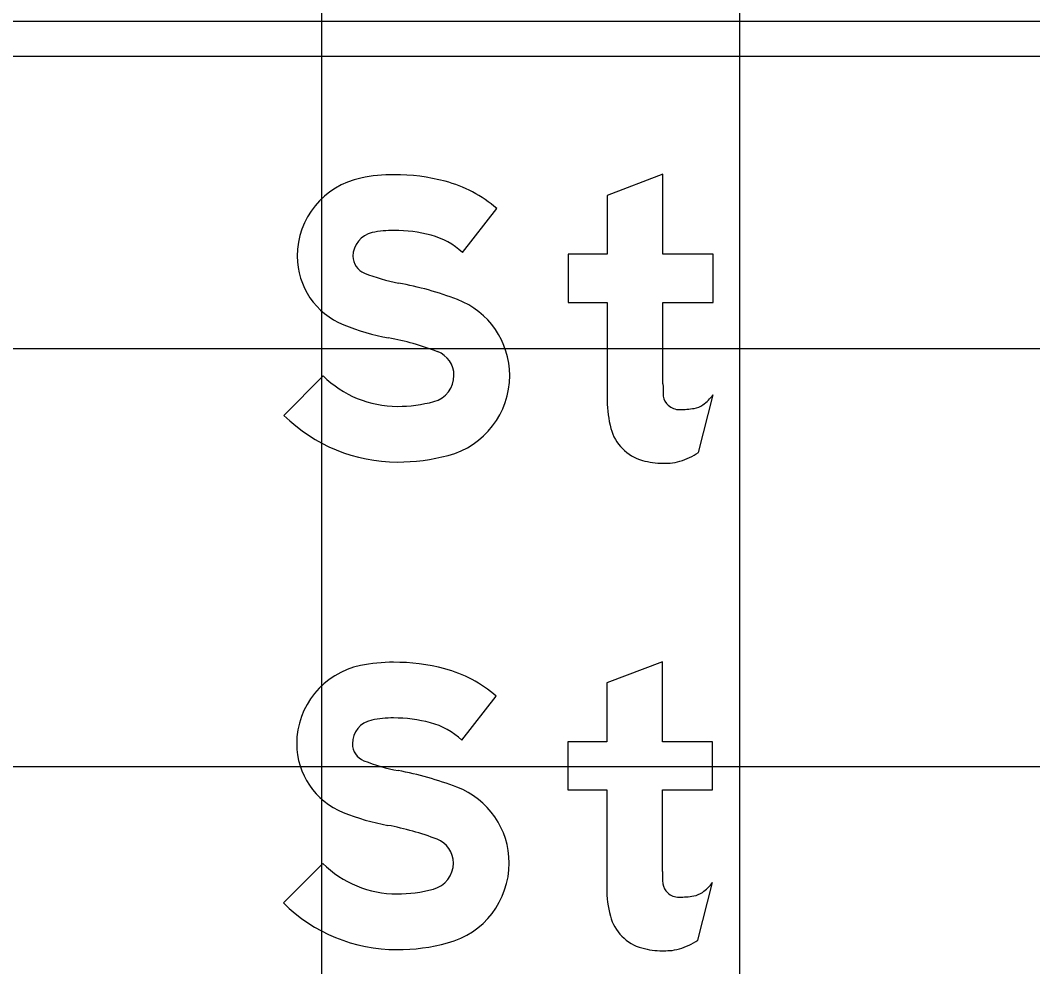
# Model space of a CAD drawing. Extents: x 1797809 to 2198143, y 249608 to 1237864.
# Drawn here: x 2195997.263 to 2196002.108, y 1237297.148 to 1237301.678 of the extents above; entities that cross this region are included whole.
import ezdxf

# ---------------------------------------------------------------- set-up
doc = ezdxf.new("R2010")
doc.units = 0
for name, color, linetype in [('GSBWFILL', 7, 'Continuous'), ('GSCOLORFILL', 7, 'Continuous'), ('GSOUTLINE', 7, 'Continuous'), ('GSSHT', 7, 'Continuous')]:
    doc.layers.add(name, color=color, linetype=linetype)

msp = doc.modelspace()

# ---------------------------------------------------------------- linework, layer by layer
at = {"layer": 'GSBWFILL'}
for p, q in [((2196000.5083, 1237299.609), (2196000.5785, 1237299.885)), ((2196000.5058, 1237297.2757), (2196000.576, 1237297.5517))]:
    msp.add_line(p, q, dxfattribs=at)
for points in [[(2196000.3385, 1237299.9376), (2196000.3385, 1237300.3276), (2196000.5785, 1237300.3276), (2196000.5785, 1237300.5576), (2196000.3385, 1237300.5576), (2196000.3385, 1237300.9409), (2196000.0718, 1237300.8397), (2196000.0718, 1237300.5576), (2195999.8852, 1237300.5576), (2195999.8852, 1237300.3276), (2196000.0718, 1237300.3276), (2196000.0718, 1237299.857)], [(2195999.3786, 1237300.5656), (2195999.5435, 1237300.776)], [(2195998.7129, 1237299.9761), (2195998.5252, 1237299.7867)], [(2196000.336, 1237297.6042), (2196000.336, 1237297.9942), (2196000.576, 1237297.9942), (2196000.576, 1237298.2242), (2196000.336, 1237298.2242), (2196000.336, 1237298.6076), (2196000.0693, 1237298.5064), (2196000.0693, 1237298.2242), (2195999.8827, 1237298.2242), (2195999.8827, 1237297.9942), (2196000.0693, 1237297.9942), (2196000.0693, 1237297.5236)], [(2195999.3761, 1237298.2323), (2195999.541, 1237298.4427)], [(2195998.7104, 1237297.6427), (2195998.5227, 1237297.4533)]]:
    msp.add_lwpolyline(points, dxfattribs=at)
for centre, major_axis, ratio, start_param, end_param in [((2195998.9705, 1237300.5483), (0, 0.382), 0.999995, 0.202758, 1.570796), ((2195999.0518, 1237300.1531), (0, 0.7855), 0.999995, 0, 0.202758), ((2195999.0518, 1237299.9754), (0, 0.9632), 0.999995, 6.026234, 6.283185), ((2195999.1412, 1237300.3155), (0, 0.6115), 0.999995, 5.565152, 6.026234), ((2195999.0518, 1237300.1531), (0, 0.5188), 0.999995, 0, 0.202758), ((2195999.0518, 1237299.9754), (0, 0.6965), 0.999995, 6.026234, 6.283185), ((2195998.9705, 1237300.5483), (0, 0.1153), 0.999995, 0.202758, 1.570796), ((2195999.1412, 1237300.3155), (0, 0.3448), 0.999995, 5.523837, 6.026234), ((2195998.9424, 1237300.5483), (0, 0.3538), 0.999995, 1.570796, 2.761249), ((2195998.9424, 1237300.5483), (0, 0.0872), 0.999995, 1.570796, 2.761249), ((2195999.233, 1237301.2751), (0, 0.8699), 0.999995, 2.761249, 2.95744), ((2195998.7765, 1237298.8241), (0, 1.6233), 0.999995, 5.918637, 6.099033), ((2195999.2167, 1237299.9778), (0, 0.3885), 0.999995, 4.712389, 5.918637), ((2195999.233, 1237301.2751), (0, 1.1366), 0.999995, 2.761249, 2.95744), ((2195998.7765, 1237298.8241), (0, 1.3566), 0.999995, 5.918637, 6.099033), ((2195999.2167, 1237299.9778), (0, 0.1218), 0.999995, 4.712389, 5.918637), ((2195999.068, 1237300.3343), (0, 0.5044), 0.999995, 2.360607, 3.141593), ((2195999.2091, 1237299.9778), (0, 0.1295), 0.999995, 3.401517, 4.712389), ((2195999.2091, 1237299.9778), (0, 0.3961), 0.999995, 3.401517, 4.712389), ((2196002.0078, 1237299.9376), (0, 1.6693), 0.999995, 1.570796, 1.606005), ((2195999.068, 1237300.5081), (0, 0.6782), 0.999995, 3.141593, 3.401517), ((2196000.5893, 1237299.857), (0, 0.5174), 0.999995, 1.570796, 1.830698), ((2196000.4151, 1237299.8918), (0, 0.0767), 0.999995, 1.74085, 2.407828), ((2196000.403, 1237300.0159), (0, 0.2189), 0.999995, 3.756278, 4.071638), ((2196000.4175, 1237299.8945), (0, 0.0803), 0.999995, 2.407828, 3.141593), ((2196000.4175, 1237300.2353), (0, 0.4211), 0.999995, 3.141593, 3.310762), ((2196000.4716, 1237299.9188), (0, 0.1), 0.999995, 3.310762, 3.756278), ((2195999.068, 1237300.3343), (0, 0.7711), 0.999995, 2.360607, 3.141593), ((2196000.2986, 1237299.7797), (0, 0.2167), 0.999995, 1.830698, 2.869526), ((2196000.3299, 1237299.8713), (0, 0.3172), 0.999995, 3.427755, 3.738844), ((2195999.068, 1237300.5081), (0, 0.9449), 0.999995, 3.141593, 3.401517), ((2196000.3385, 1237299.9227), (0, 0.3651), 0.999995, 2.869526, 3.141593), ((2196000.3385, 1237300.0834), (0, 0.5258), 0.999995, 3.141593, 3.205734), ((2196000.3583, 1237299.7749), (0, 0.2167), 0.999995, 3.205734, 3.427755), ((2195998.968, 1237298.215), (0, 0.382), 0.999997, 0.202758, 1.570796), ((2195999.0493, 1237297.8198), (0, 0.7855), 0.999997, 0, 0.202758), ((2195999.0493, 1237297.642), (0, 0.9632), 0.999997, 6.026234, 6.283185), ((2195999.1387, 1237297.9822), (0, 0.6115), 0.999997, 5.565152, 6.026234), ((2195998.968, 1237298.215), (0, 0.1153), 0.999997, 0.202758, 1.570796), ((2195999.0493, 1237297.8198), (0, 0.5188), 0.999997, 0, 0.202758), ((2195999.0493, 1237297.642), (0, 0.6965), 0.999997, 6.026234, 6.283185), ((2195999.1387, 1237297.9822), (0, 0.3448), 0.999997, 5.523837, 6.026234), ((2195998.9399, 1237298.215), (0, 0.3538), 0.999997, 1.570796, 2.761249), ((2195998.9399, 1237298.215), (0, 0.0872), 0.999997, 1.570796, 2.761249), ((2195999.2305, 1237298.9418), (0, 0.8699), 0.999997, 2.761249, 2.95744), ((2195998.774, 1237296.4908), (0, 1.6233), 0.999997, 5.918637, 6.099033), ((2195999.2142, 1237297.6444), (0, 0.3885), 0.999997, 4.712389, 5.918637), ((2195999.2305, 1237298.9418), (0, 1.1366), 0.999997, 2.761249, 2.95744), ((2195998.774, 1237296.4908), (0, 1.3566), 0.999997, 5.918637, 6.099033), ((2195999.2142, 1237297.6444), (0, 0.1218), 0.999997, 4.712389, 5.918637), ((2195999.0655, 1237298.001), (0, 0.5044), 0.999997, 2.360607, 3.141593), ((2195999.2065, 1237297.6444), (0, 0.1295), 0.999997, 3.401517, 4.712389), ((2195999.2065, 1237297.6444), (0, 0.3961), 0.999997, 3.401517, 4.712389), ((2196002.0053, 1237297.6042), (0, 1.6693), 0.999998, 1.570796, 1.606005), ((2195999.0655, 1237298.1748), (0, 0.6782), 0.999997, 3.141593, 3.401517), ((2196000.5867, 1237297.5236), (0, 0.5174), 0.999998, 1.570796, 1.830698), ((2196000.4126, 1237297.5584), (0, 0.0767), 0.999998, 1.74085, 2.407828), ((2196000.4005, 1237297.6826), (0, 0.2189), 0.999998, 3.756278, 4.071638), ((2196000.415, 1237297.5611), (0, 0.0803), 0.999998, 2.407828, 3.141593), ((2196000.415, 1237297.902), (0, 0.4211), 0.999998, 3.141593, 3.310762), ((2196000.4691, 1237297.5854), (0, 0.1), 0.999998, 3.310762, 3.756278), ((2195999.0655, 1237298.001), (0, 0.7711), 0.999997, 2.360607, 3.141593), ((2196000.2961, 1237297.4464), (0, 0.2167), 0.999998, 1.830698, 2.869526), ((2196000.3274, 1237297.538), (0, 0.3172), 0.999998, 3.427755, 3.738844), ((2195999.0655, 1237298.1748), (0, 0.9449), 0.999997, 3.141593, 3.401517), ((2196000.336, 1237297.5894), (0, 0.3651), 0.999998, 2.869526, 3.141593), ((2196000.3558, 1237297.4415), (0, 0.2167), 0.999998, 3.205734, 3.427755), ((2196000.336, 1237297.7501), (0, 0.5258), 0.999998, 3.141593, 3.205734)]:
    msp.add_ellipse(centre, major_axis=major_axis, ratio=ratio, start_param=start_param, end_param=end_param, dxfattribs=at)
at = {"layer": 'GSCOLORFILL'}
for p, q in [((2196005.9556, 1237301.6717), (2195985.9556, 1237301.6717)), ((2196005.9556, 1237301.6717), (2195985.9556, 1237301.6717)), ((2195985.9556, 1237301.5051), (2196005.9556, 1237301.5051)), ((2196000.5083, 1237299.609), (2196000.5785, 1237299.885)), ((2196000.5058, 1237297.2757), (2196000.576, 1237297.5517))]:
    msp.add_line(p, q, dxfattribs=at)
for points in [[(2196000.3385, 1237299.9376), (2196000.3385, 1237300.3276), (2196000.5785, 1237300.3276), (2196000.5785, 1237300.5576), (2196000.3385, 1237300.5576), (2196000.3385, 1237300.9409), (2196000.0718, 1237300.8397), (2196000.0718, 1237300.5576), (2195999.8852, 1237300.5576), (2195999.8852, 1237300.3276), (2196000.0718, 1237300.3276), (2196000.0718, 1237299.857)], [(2195999.3786, 1237300.5656), (2195999.5435, 1237300.776)], [(2195998.7129, 1237299.9761), (2195998.5252, 1237299.7867)], [(2196000.336, 1237297.6042), (2196000.336, 1237297.9942), (2196000.576, 1237297.9942), (2196000.576, 1237298.2242), (2196000.336, 1237298.2242), (2196000.336, 1237298.6076), (2196000.0693, 1237298.5064), (2196000.0693, 1237298.2242), (2195999.8827, 1237298.2242), (2195999.8827, 1237297.9942), (2196000.0693, 1237297.9942), (2196000.0693, 1237297.5236)], [(2195999.3761, 1237298.2323), (2195999.541, 1237298.4427)], [(2195998.7104, 1237297.6427), (2195998.5227, 1237297.4533)]]:
    msp.add_lwpolyline(points, dxfattribs=at)
for centre, major_axis, ratio, start_param, end_param in [((2195998.9705, 1237300.5483), (0, 0.382), 0.999995, 0.202758, 1.570796), ((2195999.0518, 1237300.1531), (0, 0.7855), 0.999995, 0, 0.202758), ((2195999.0518, 1237299.9754), (0, 0.9632), 0.999995, 6.026234, 6.283185), ((2195999.1412, 1237300.3155), (0, 0.6115), 0.999995, 5.565152, 6.026234), ((2195999.0518, 1237300.1531), (0, 0.5188), 0.999995, 0, 0.202758), ((2195999.0518, 1237299.9754), (0, 0.6965), 0.999995, 6.026234, 6.283185), ((2195998.9705, 1237300.5483), (0, 0.1153), 0.999995, 0.202758, 1.570796), ((2195999.1412, 1237300.3155), (0, 0.3448), 0.999995, 5.523837, 6.026234), ((2195998.9424, 1237300.5483), (0, 0.3538), 0.999995, 1.570796, 2.761249), ((2195998.9424, 1237300.5483), (0, 0.0872), 0.999995, 1.570796, 2.761249), ((2195999.233, 1237301.2751), (0, 0.8699), 0.999995, 2.761249, 2.95744), ((2195998.7765, 1237298.8241), (0, 1.6233), 0.999995, 5.918637, 6.099033), ((2195999.2167, 1237299.9778), (0, 0.3885), 0.999995, 4.712389, 5.918637), ((2195999.233, 1237301.2751), (0, 1.1366), 0.999995, 2.761249, 2.95744), ((2195998.7765, 1237298.8241), (0, 1.3566), 0.999995, 5.918637, 6.099033), ((2195999.2167, 1237299.9778), (0, 0.1218), 0.999995, 4.712389, 5.918637), ((2195999.068, 1237300.3343), (0, 0.5044), 0.999995, 2.360607, 3.141593), ((2195999.2091, 1237299.9778), (0, 0.1295), 0.999995, 3.401517, 4.712389), ((2195999.2091, 1237299.9778), (0, 0.3961), 0.999995, 3.401517, 4.712389), ((2196002.0078, 1237299.9376), (0, 1.6693), 0.999995, 1.570796, 1.606005), ((2195999.068, 1237300.5081), (0, 0.6782), 0.999995, 3.141593, 3.401517), ((2196000.5893, 1237299.857), (0, 0.5174), 0.999995, 1.570796, 1.830698), ((2196000.4151, 1237299.8918), (0, 0.0767), 0.999995, 1.74085, 2.407828), ((2196000.403, 1237300.0159), (0, 0.2189), 0.999995, 3.756278, 4.071638), ((2196000.4175, 1237299.8945), (0, 0.0803), 0.999995, 2.407828, 3.141593), ((2196000.4175, 1237300.2353), (0, 0.4211), 0.999995, 3.141593, 3.310762), ((2196000.4716, 1237299.9188), (0, 0.1), 0.999995, 3.310762, 3.756278), ((2195999.068, 1237300.3343), (0, 0.7711), 0.999995, 2.360607, 3.141593), ((2196000.2986, 1237299.7797), (0, 0.2167), 0.999995, 1.830698, 2.869526), ((2196000.3299, 1237299.8713), (0, 0.3172), 0.999995, 3.427755, 3.738844), ((2195999.068, 1237300.5081), (0, 0.9449), 0.999995, 3.141593, 3.401517), ((2196000.3385, 1237299.9227), (0, 0.3651), 0.999995, 2.869526, 3.141593), ((2196000.3385, 1237300.0834), (0, 0.5258), 0.999995, 3.141593, 3.205734), ((2196000.3583, 1237299.7749), (0, 0.2167), 0.999995, 3.205734, 3.427755), ((2195998.968, 1237298.215), (0, 0.382), 0.999997, 0.202758, 1.570796), ((2195999.0493, 1237297.8198), (0, 0.7855), 0.999997, 0, 0.202758), ((2195999.0493, 1237297.642), (0, 0.9632), 0.999997, 6.026234, 6.283185), ((2195999.1387, 1237297.9822), (0, 0.6115), 0.999997, 5.565152, 6.026234), ((2195998.968, 1237298.215), (0, 0.1153), 0.999997, 0.202758, 1.570796), ((2195999.0493, 1237297.8198), (0, 0.5188), 0.999997, 0, 0.202758), ((2195999.0493, 1237297.642), (0, 0.6965), 0.999997, 6.026234, 6.283185), ((2195999.1387, 1237297.9822), (0, 0.3448), 0.999997, 5.523837, 6.026234), ((2195998.9399, 1237298.215), (0, 0.3538), 0.999997, 1.570796, 2.761249), ((2195998.9399, 1237298.215), (0, 0.0872), 0.999997, 1.570796, 2.761249), ((2195999.2305, 1237298.9418), (0, 0.8699), 0.999997, 2.761249, 2.95744), ((2195998.774, 1237296.4908), (0, 1.6233), 0.999997, 5.918637, 6.099033), ((2195999.2142, 1237297.6444), (0, 0.3885), 0.999997, 4.712389, 5.918637), ((2195999.2305, 1237298.9418), (0, 1.1366), 0.999997, 2.761249, 2.95744), ((2195998.774, 1237296.4908), (0, 1.3566), 0.999997, 5.918637, 6.099033), ((2195999.2142, 1237297.6444), (0, 0.1218), 0.999997, 4.712389, 5.918637), ((2195999.0655, 1237298.001), (0, 0.5044), 0.999997, 2.360607, 3.141593), ((2195999.2065, 1237297.6444), (0, 0.1295), 0.999997, 3.401517, 4.712389), ((2195999.2065, 1237297.6444), (0, 0.3961), 0.999997, 3.401517, 4.712389), ((2196002.0053, 1237297.6042), (0, 1.6693), 0.999998, 1.570796, 1.606005), ((2195999.0655, 1237298.1748), (0, 0.6782), 0.999997, 3.141593, 3.401517), ((2196000.5867, 1237297.5236), (0, 0.5174), 0.999998, 1.570796, 1.830698), ((2196000.4126, 1237297.5584), (0, 0.0767), 0.999998, 1.74085, 2.407828), ((2196000.4005, 1237297.6826), (0, 0.2189), 0.999998, 3.756278, 4.071638), ((2196000.415, 1237297.5611), (0, 0.0803), 0.999998, 2.407828, 3.141593), ((2196000.415, 1237297.902), (0, 0.4211), 0.999998, 3.141593, 3.310762), ((2196000.4691, 1237297.5854), (0, 0.1), 0.999998, 3.310762, 3.756278), ((2195999.0655, 1237298.001), (0, 0.7711), 0.999997, 2.360607, 3.141593), ((2196000.2961, 1237297.4464), (0, 0.2167), 0.999998, 1.830698, 2.869526), ((2196000.3274, 1237297.538), (0, 0.3172), 0.999998, 3.427755, 3.738844), ((2195999.0655, 1237298.1748), (0, 0.9449), 0.999997, 3.141593, 3.401517), ((2196000.336, 1237297.5894), (0, 0.3651), 0.999998, 2.869526, 3.141593), ((2196000.3558, 1237297.4415), (0, 0.2167), 0.999998, 3.205734, 3.427755), ((2196000.336, 1237297.7501), (0, 0.5258), 0.999998, 3.141593, 3.205734)]:
    msp.add_ellipse(centre, major_axis=major_axis, ratio=ratio, start_param=start_param, end_param=end_param, dxfattribs=at)
at = {"layer": 'GSOUTLINE'}
for p, q in [((2196000.5083, 1237299.609), (2196000.5785, 1237299.885)), ((2196000.5058, 1237297.2757), (2196000.576, 1237297.5517))]:
    msp.add_line(p, q, dxfattribs=at)
for points in [[(2196000.3385, 1237299.9376), (2196000.3385, 1237300.3276), (2196000.5785, 1237300.3276), (2196000.5785, 1237300.5576), (2196000.3385, 1237300.5576), (2196000.3385, 1237300.9409), (2196000.0718, 1237300.8397), (2196000.0718, 1237300.5576), (2195999.8852, 1237300.5576), (2195999.8852, 1237300.3276), (2196000.0718, 1237300.3276), (2196000.0718, 1237299.857)], [(2195999.3786, 1237300.5656), (2195999.5435, 1237300.776)], [(2195998.7129, 1237299.9761), (2195998.5252, 1237299.7867)], [(2196000.336, 1237297.6042), (2196000.336, 1237297.9942), (2196000.576, 1237297.9942), (2196000.576, 1237298.2242), (2196000.336, 1237298.2242), (2196000.336, 1237298.6076), (2196000.0693, 1237298.5064), (2196000.0693, 1237298.2242), (2195999.8827, 1237298.2242), (2195999.8827, 1237297.9942), (2196000.0693, 1237297.9942), (2196000.0693, 1237297.5236)], [(2195999.3761, 1237298.2323), (2195999.541, 1237298.4427)], [(2195998.7104, 1237297.6427), (2195998.5227, 1237297.4533)]]:
    msp.add_lwpolyline(points, dxfattribs=at)
for centre, major_axis, ratio, start_param, end_param in [((2195998.9705, 1237300.5483), (0, 0.382), 0.999995, 0.202758, 1.570796), ((2195999.0518, 1237300.1531), (0, 0.7855), 0.999995, 0, 0.202758), ((2195999.0518, 1237299.9754), (0, 0.9632), 0.999995, 6.026234, 6.283185), ((2195999.1412, 1237300.3155), (0, 0.6115), 0.999995, 5.565152, 6.026234), ((2195999.0518, 1237300.1531), (0, 0.5188), 0.999995, 0, 0.202758), ((2195999.0518, 1237299.9754), (0, 0.6965), 0.999995, 6.026234, 6.283185), ((2195998.9705, 1237300.5483), (0, 0.1153), 0.999995, 0.202758, 1.570796), ((2195999.1412, 1237300.3155), (0, 0.3448), 0.999995, 5.523837, 6.026234), ((2195998.9424, 1237300.5483), (0, 0.3538), 0.999995, 1.570796, 2.761249), ((2195998.9424, 1237300.5483), (0, 0.0872), 0.999995, 1.570796, 2.761249), ((2195999.233, 1237301.2751), (0, 0.8699), 0.999995, 2.761249, 2.95744), ((2195998.7765, 1237298.8241), (0, 1.6233), 0.999995, 5.918637, 6.099033), ((2195999.2167, 1237299.9778), (0, 0.3885), 0.999995, 4.712389, 5.918637), ((2195999.233, 1237301.2751), (0, 1.1366), 0.999995, 2.761249, 2.95744), ((2195998.7765, 1237298.8241), (0, 1.3566), 0.999995, 5.918637, 6.099033), ((2195999.2167, 1237299.9778), (0, 0.1218), 0.999995, 4.712389, 5.918637), ((2195999.068, 1237300.3343), (0, 0.5044), 0.999995, 2.360607, 3.141593), ((2195999.2091, 1237299.9778), (0, 0.1295), 0.999995, 3.401517, 4.712389), ((2195999.2091, 1237299.9778), (0, 0.3961), 0.999995, 3.401517, 4.712389), ((2196002.0078, 1237299.9376), (0, 1.6693), 0.999995, 1.570796, 1.606005), ((2195999.068, 1237300.5081), (0, 0.6782), 0.999995, 3.141593, 3.401517), ((2196000.5893, 1237299.857), (0, 0.5174), 0.999995, 1.570796, 1.830698), ((2196000.4151, 1237299.8918), (0, 0.0767), 0.999995, 1.74085, 2.407828), ((2196000.403, 1237300.0159), (0, 0.2189), 0.999995, 3.756278, 4.071638), ((2196000.4175, 1237299.8945), (0, 0.0803), 0.999995, 2.407828, 3.141593), ((2196000.4175, 1237300.2353), (0, 0.4211), 0.999995, 3.141593, 3.310762), ((2196000.4716, 1237299.9188), (0, 0.1), 0.999995, 3.310762, 3.756278), ((2195999.068, 1237300.3343), (0, 0.7711), 0.999995, 2.360607, 3.141593), ((2196000.2986, 1237299.7797), (0, 0.2167), 0.999995, 1.830698, 2.869526), ((2196000.3299, 1237299.8713), (0, 0.3172), 0.999995, 3.427755, 3.738844), ((2195999.068, 1237300.5081), (0, 0.9449), 0.999995, 3.141593, 3.401517), ((2196000.3385, 1237299.9227), (0, 0.3651), 0.999995, 2.869526, 3.141593), ((2196000.3385, 1237300.0834), (0, 0.5258), 0.999995, 3.141593, 3.205734), ((2196000.3583, 1237299.7749), (0, 0.2167), 0.999995, 3.205734, 3.427755), ((2195998.968, 1237298.215), (0, 0.382), 0.999997, 0.202758, 1.570796), ((2195999.0493, 1237297.8198), (0, 0.7855), 0.999997, 0, 0.202758), ((2195999.0493, 1237297.642), (0, 0.9632), 0.999997, 6.026234, 6.283185), ((2195999.1387, 1237297.9822), (0, 0.6115), 0.999997, 5.565152, 6.026234), ((2195998.968, 1237298.215), (0, 0.1153), 0.999997, 0.202758, 1.570796), ((2195999.0493, 1237297.8198), (0, 0.5188), 0.999997, 0, 0.202758), ((2195999.0493, 1237297.642), (0, 0.6965), 0.999997, 6.026234, 6.283185), ((2195999.1387, 1237297.9822), (0, 0.3448), 0.999997, 5.523837, 6.026234), ((2195998.9399, 1237298.215), (0, 0.3538), 0.999997, 1.570796, 2.761249), ((2195998.9399, 1237298.215), (0, 0.0872), 0.999997, 1.570796, 2.761249), ((2195999.2305, 1237298.9418), (0, 0.8699), 0.999997, 2.761249, 2.95744), ((2195998.774, 1237296.4908), (0, 1.6233), 0.999997, 5.918637, 6.099033), ((2195999.2142, 1237297.6444), (0, 0.3885), 0.999997, 4.712389, 5.918637), ((2195999.2305, 1237298.9418), (0, 1.1366), 0.999997, 2.761249, 2.95744), ((2195998.774, 1237296.4908), (0, 1.3566), 0.999997, 5.918637, 6.099033), ((2195999.2142, 1237297.6444), (0, 0.1218), 0.999997, 4.712389, 5.918637), ((2195999.0655, 1237298.001), (0, 0.5044), 0.999997, 2.360607, 3.141593), ((2195999.2065, 1237297.6444), (0, 0.1295), 0.999997, 3.401517, 4.712389), ((2195999.2065, 1237297.6444), (0, 0.3961), 0.999997, 3.401517, 4.712389), ((2196002.0053, 1237297.6042), (0, 1.6693), 0.999998, 1.570796, 1.606005), ((2195999.0655, 1237298.1748), (0, 0.6782), 0.999997, 3.141593, 3.401517), ((2196000.5867, 1237297.5236), (0, 0.5174), 0.999998, 1.570796, 1.830698), ((2196000.4126, 1237297.5584), (0, 0.0767), 0.999998, 1.74085, 2.407828), ((2196000.4005, 1237297.6826), (0, 0.2189), 0.999998, 3.756278, 4.071638), ((2196000.415, 1237297.5611), (0, 0.0803), 0.999998, 2.407828, 3.141593), ((2196000.415, 1237297.902), (0, 0.4211), 0.999998, 3.141593, 3.310762), ((2196000.4691, 1237297.5854), (0, 0.1), 0.999998, 3.310762, 3.756278), ((2195999.0655, 1237298.001), (0, 0.7711), 0.999997, 2.360607, 3.141593), ((2196000.2961, 1237297.4464), (0, 0.2167), 0.999998, 1.830698, 2.869526), ((2196000.3274, 1237297.538), (0, 0.3172), 0.999998, 3.427755, 3.738844), ((2195999.0655, 1237298.1748), (0, 0.9449), 0.999997, 3.141593, 3.401517), ((2196000.336, 1237297.5894), (0, 0.3651), 0.999998, 2.869526, 3.141593), ((2196000.3558, 1237297.4415), (0, 0.2167), 0.999998, 3.205734, 3.427755), ((2196000.336, 1237297.7501), (0, 0.5258), 0.999998, 3.141593, 3.205734)]:
    msp.add_ellipse(centre, major_axis=major_axis, ratio=ratio, start_param=start_param, end_param=end_param, dxfattribs=at)
at = {"layer": 'GSSHT'}
for p, q in [((2195998.7065, 1237258.1062), (2195998.7065, 1237318.1062)), ((2196000.7065, 1237258.1062), (2196000.7065, 1237318.1062)), ((2195924.7065, 1237300.1062), (2196054.7065, 1237300.1062)), ((2195924.7065, 1237298.1062), (2196054.7065, 1237298.1062))]:
    msp.add_line(p, q, dxfattribs=at)

doc.saveas('drawing.dxf')
